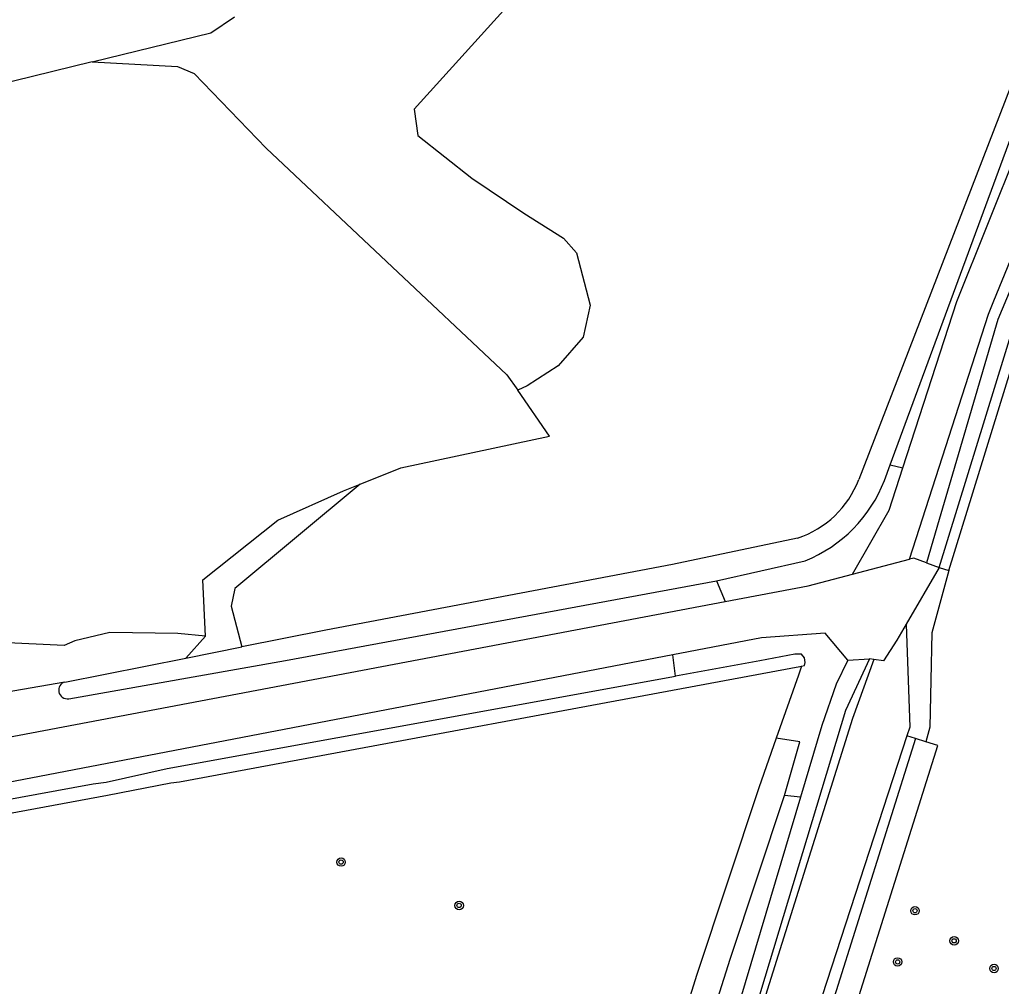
# Model space of a CAD drawing. Extents: x 133000 to 136000, y 400500 to 403500.
# Drawn here: x 134846.2 to 134938.4, y 402851.9 to 402942.8 of the extents above; entities that cross this region are included whole.
import ezdxf

# ---------------------------------------------------------------- set-up
doc = ezdxf.new("R2010")
doc.units = 0
for name, color, linetype in [('gg-knt-onverhard', 7, 'Continuous'), ('gg-knt-verharding', 7, 'Continuous'), ('gg-kntw-bovenkant insteek waterloop', 7, 'Continuous'), ('gt-grn-groengrens', 7, 'Continuous'), ('gt-symb-boom', 7, 'Continuous'), ('gx-grn-maaiveld', 7, 'Continuous')]:
    doc.layers.add(name, color=color, linetype=linetype)

# ---------------------------------------------------------------- blocks, each defined once
blk = doc.blocks.new('gt0-BOOM')
at = {"layer": 'gt-symb-boom'}
for radius in [0.4, 0.2]:
    blk.add_circle((0, 0), radius, dxfattribs=at)

msp = doc.modelspace()

# ---------------------------------------------------------------- linework, layer by layer
at = {"layer": 'gg-knt-onverhard'}
for points in [[(134929.484, 402885.974), (134929.812, 402876.3), (134929.548, 402875.489)], [(134926.451, 402882.65), (134924.451, 402877.09), (134911.492, 402835.9), (134904.79, 402818.48), (134853.721, 402707.801), (134796.982, 402587.131), (134774.002, 402534.711), (134771.072, 402524.181)], [(134929.548, 402875.489), (134915.83, 402833.34), (134905.52, 402808.98), (134864.462, 402720.951)]]:
    msp.add_lwpolyline(points, dxfattribs=at)
at = {"layer": 'gg-knt-verharding'}
msp.add_line((134926.451, 402882.65), (134926.04, 402882.7), dxfattribs=at)
for points in [[(134929.484, 402885.974), (134928.611, 402884.47), (134927.351, 402882.54), (134926.451, 402882.65)], [(134926.04, 402882.7), (134923.772, 402877.85), (134912.581, 402840.72), (134908.452, 402829.13), (134904.631, 402819.49), (134853.22, 402708.04), (134796.521, 402587.611), (134781.828, 402555.915)]]:
    msp.add_lwpolyline(points, dxfattribs=at)
at = {"layer": 'gg-kntw-bovenkant insteek waterloop'}
msp.add_line((134931.343, 402874.925), (134930.371, 402875.23), dxfattribs=at)
for points in [[(134930.371, 402875.23), (134917.351, 402833.86), (134909.812, 402814.26), (134910.836, 402813.865)], [(134911.86, 402813.47), (134919.431, 402833.13), (134932.471, 402874.57), (134931.343, 402874.925)]]:
    msp.add_lwpolyline(points, dxfattribs=at)
at = {"layer": 'gt-grn-groengrens'}
msp.add_line((134930.371, 402875.23), (134929.548, 402875.489), dxfattribs=at)
at = {"layer": 'gx-grn-maaiveld'}
for p, q in [((134927.974, 402900.938), (134942.322, 402939.9)), ((134929.177, 402900.679), (134934.241, 402916.3)), ((134927.441, 402899.49), (134927.974, 402900.938)), ((134927.881, 402896.68), (134929.177, 402900.679)), ((134927.974, 402900.938), (134929.177, 402900.679)), ((134924.431, 402890.66), (134927.881, 402896.68)), ((134911.647, 402890.04), (134920.005, 402891.94)), ((134924.431, 402890.66), (134929.803, 402892.076)), ((134931.392, 402891.73), (134932.571, 402891.29)), ((134932.571, 402891.29), (134929.484, 402885.974)), ((134932.571, 402891.29), (134933.483, 402891.028)), ((134911.647, 402890.04), (134912.486, 402888.094)), ((134863.665, 402884.832), (134861.797, 402882.785)), ((134861.797, 402882.785), (134867.067, 402883.83)), ((134907.56, 402883.099), (134808.326, 402864.027)), ((134850.431, 402880.532), (134861.797, 402882.785)), ((134907.817, 402881.073), (134907.56, 402883.099)), ((134924.011, 402882.59), (134926.04, 402882.7)), ((134850.431, 402880.532), (134843.458, 402879.295)), ((134919.555, 402869.704), (134918.059, 402869.852))]:
    msp.add_line(p, q, dxfattribs=at)
for points in [[(134911.709, 402965.884), (134883.259, 402934.383), (134883.588, 402931.917), (134888.672, 402927.904), (134893.557, 402924.622), (134897.277, 402922.258), (134898.522, 402920.879), (134899.798, 402915.95), (134899.129, 402912.936), (134896.801, 402910.257), (134893.887, 402908.383), (134892.985, 402907.963)], [(134948.921, 402958.3), (134940.852, 402940.54), (134925.029, 402899.568)], [(134934.241, 402916.3), (134942.971, 402938.11), (134949.693, 402952.275), (134951.84, 402956.798)], [(134852.992, 402938.827), (134864.156, 402941.567), (134866.379, 402943.05)], [(134852.992, 402938.827), (134840.092, 402935.66), (134767.754, 402917.903), (134764.896, 402917.201), (134762.892, 402917.186), (134762.709, 402917.321)], [(134852.992, 402938.827), (134861.017, 402938.387), (134862.604, 402937.725), (134869.351, 402930.714), (134891.973, 402909.415), (134892.985, 402907.963)], [(134947.192, 402936.35), (134938.101, 402914.62), (134933.682, 402899.54), (134932.587, 402895.807), (134931.392, 402891.73)], [(134929.803, 402892.076), (134937.212, 402915.12), (134937.722, 402916.361), (134943.711, 402930.956)], [(134932.571, 402891.29), (134939.58, 402914.04), (134945.515, 402928.68)], [(134933.483, 402891.028), (134940.489, 402913.733), (134945.074, 402925.009)], [(134878.175, 402899.13), (134881.996, 402900.682), (134895.986, 402903.656), (134892.985, 402907.963)], [(134863.665, 402884.832), (134863.401, 402890.128), (134870.437, 402895.74), (134876.635, 402898.505), (134878.175, 402899.13)], [(134878.175, 402899.13), (134866.411, 402889.312), (134866.078, 402887.65), (134867.067, 402883.83)], [(134919.282, 402894.06), (134907.52, 402891.58), (134874.957, 402885.395), (134867.067, 402883.83)], [(134931.392, 402891.73), (134930.2, 402892.18), (134929.803, 402892.076)], [(134912.486, 402888.094), (134920.281, 402889.57), (134924.431, 402890.66)], [(134933.483, 402891.028), (134931.89, 402885.15), (134931.796, 402880.719), (134931.702, 402876.288), (134931.343, 402874.925)], [(134850.807, 402878.961), (134871.172, 402882.555), (134911.647, 402890.04)], [(134725.169, 402852.399), (134732.552, 402853.831), (134773.33, 402861.74), (134912.486, 402888.094)], [(134863.665, 402884.832), (134861.071, 402885.103), (134854.664, 402885.197), (134851.366, 402884.396), (134850.377, 402883.972), (134844.441, 402884.254), (134841.661, 402882.606), (134837.939, 402881.475), (134790.638, 402872.241), (134780.68, 402870.388)], [(134924.011, 402882.59), (134921.86, 402885.13), (134915.891, 402884.7), (134907.56, 402883.099)], [(134919.656, 402882.02), (134919.928, 402882.081), (134919.983, 402882.371), (134919.922, 402882.813), (134919.649, 402883.158), (134919.033, 402883.153), (134915.727, 402882.511), (134907.817, 402881.073)], [(134924.011, 402882.59), (134922.9, 402880.34), (134921.56, 402876.44), (134919.555, 402869.704)], [(134830.413, 402865.434), (134854.46, 402869.9), (134860.399, 402871.044), (134861.226, 402871.146), (134919.486, 402881.981), (134919.656, 402882.02)], [(134919.656, 402882.02), (134919.624, 402881.928), (134919.362, 402881.182), (134917.28, 402875.244)], [(134810.616, 402861.758), (134810.134, 402861.85), (134809.766, 402862.098), (134809.704, 402862.579), (134809.856, 402862.889), (134810.239, 402863.084), (134853.103, 402870.968), (134854.334, 402871.132), (134860.041, 402872.39), (134907.817, 402881.073)], [(134917.28, 402875.244), (134915.648, 402870.591), (134909.785, 402852.952), (134906.817, 402843.392), (134903.669, 402835.052), (134902.017, 402829.515), (134899.866, 402824.396), (134897.572, 402818.428), (134895.054, 402812.662), (134890.649, 402803.544), (134879.042, 402777.72), (134857.899, 402731.853), (134845.177, 402704.604), (134829.781, 402671.118), (134819.519, 402649.77), (134816.434, 402643.353), (134794.264, 402596.652), (134780.309, 402566.371), (134764.307, 402529.323), (134764.774, 402529.019)], [(134918.059, 402869.852), (134919.479, 402874.913), (134917.28, 402875.244)], [(134904.394, 402828.664), (134906.059, 402834.246), (134909.202, 402842.572), (134909.852, 402844.667), (134912.946, 402854.469), (134918.059, 402869.852)], [(134919.555, 402869.704), (134911.111, 402841.33), (134906.741, 402829.1)]]:
    msp.add_lwpolyline(points, dxfattribs=at)
for centre, radius, start, end in [((134916.352, 402902.869), 9.284, 288.39747, 339.16954), ((134915.013, 402904.293), 13.323, 292.00248, 338.86922), ((134850.68, 402879.752), 0.819, 107.72929, 189.62918), ((134850.668, 402879.757), 0.808, 190.10537, 279.89412)]:
    msp.add_arc(centre, radius, start, end, dxfattribs=at)

# ---------------------------------------------------------------- block references
at = {"layer": 'gt-symb-boom'}
for p in [(134876.39, 402863.608), (134887.48, 402859.53), (134930.31, 402859.032), (134933.985, 402856.203), (134928.679, 402854.217), (134937.733, 402853.605)]:
    msp.add_blockref('gt0-BOOM', p, dxfattribs=at)

doc.saveas('drawing.dxf')
